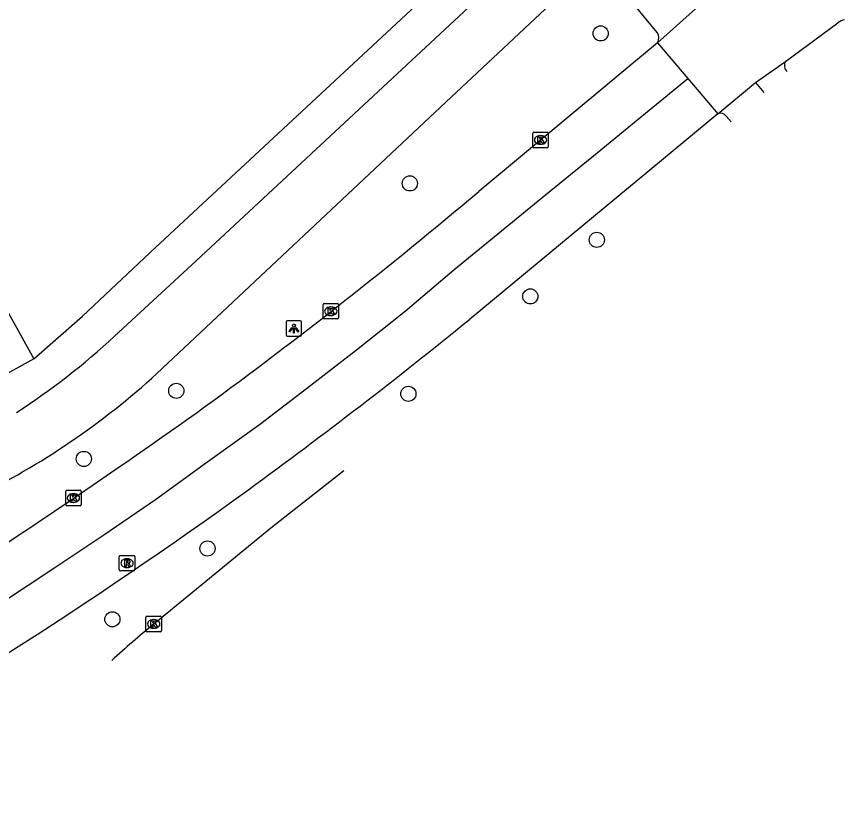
# Model space of a CAD drawing. Extents: x 157692 to 159670, y 381454 to 383289.
# Drawn here: x 159131.4 to 159184.8, y 382145 to 382195.7 of the extents above; entities that cross this region are included whole.
import ezdxf

# ---------------------------------------------------------------- set-up
doc = ezdxf.new("R2010")
doc.units = 0
for name, color, linetype in [('IMGEO_Boom', 7, 'Continuous'), ('IMGEO_Fietspad_gesloten', 7, 'Continuous'), ('IMGEO_Kolk', 7, 'Continuous'), ('IMGEO_Lichtpunt', 7, 'Continuous'), ('IMGEO_Pand', 7, 'Continuous'), ('IMGEO_Rijbaan_regionaal_gesloten', 7, 'Continuous'), ('IMGEO_Rijbaan_regionaal_open', 7, 'Continuous'), ('IMGEO_Rioolput', 7, 'Continuous'), ('IMGEO_Voetpad_open', 7, 'Continuous')]:
    doc.layers.add(name, color=color, linetype=linetype)

msp = doc.modelspace()

# ---------------------------------------------------------------- linework, layer by layer
at = {"layer": 'IMGEO_Boom'}
for centre in [(159169.095, 382194.656), (159156.785, 382184.979), (159168.844, 382181.341), (159164.554, 382177.69), (159141.712, 382171.598), (159156.687, 382171.407), (159135.75, 382167.207), (159143.727, 382161.431), (159137.59, 382156.863)]:
    msp.add_circle(centre, 0.489, dxfattribs=at)
at = {"layer": 'IMGEO_Fietspad_gesloten'}
for points in [[(159137.736, 382175.119), (159142.692, 382179.714), (159163.373, 382198.948), (159167.653, 382202.941)], [(159140.459, 382172.709), (159159.108, 382190.218), (159168.557, 382199.1)], [(159179.093, 382191.483), (159179.618, 382190.847)]]:
    msp.add_lwpolyline(points, dxfattribs=at)
for centre, radius, start, end in [((159181.451, 382192.585), 0.507, 148.0388, 229.3744), ((159105.229, 382210.493), 48.042, 303.0211, 312.5821), ((159106.783, 382209.616), 49.962, 296.0513, 312.3793)]:
    msp.add_arc(centre, radius, start, end, dxfattribs=at)
at = {"layer": 'IMGEO_Kolk'}
for p, q in [((159164.716, 382187.354), (159164.716, 382188.206)), ((159164.791, 382188.28), (159165.643, 382188.28)), ((159165.204, 382188.06), (159165.229, 382188.06)), ((159165.717, 382188.206), (159165.717, 382187.354)), ((159165.227, 382187.5), (159165.202, 382187.5)), ((159165.643, 382187.28), (159164.791, 382187.28)), ((159151.182, 382176.31), (159151.182, 382177.162)), ((159151.257, 382177.236), (159152.109, 382177.236)), ((159151.67, 382177.016), (159151.695, 382177.016)), ((159152.183, 382177.162), (159152.183, 382176.31)), ((159151.693, 382176.456), (159151.668, 382176.456)), ((159152.109, 382176.236), (159151.257, 382176.236)), ((159134.578, 382164.258), (159134.578, 382165.11)), ((159134.653, 382165.184), (159135.505, 382165.184)), ((159135.579, 382165.11), (159135.579, 382164.258)), ((159135.066, 382164.964), (159135.091, 382164.964)), ((159135.505, 382164.184), (159134.653, 382164.184)), ((159135.089, 382164.404), (159135.064, 382164.404)), ((159139.833, 382157.062), (159140.685, 382157.062)), ((159139.758, 382156.136), (159139.758, 382156.988)), ((159140.246, 382156.842), (159140.271, 382156.842)), ((159140.759, 382156.988), (159140.759, 382156.136)), ((159140.685, 382156.062), (159139.833, 382156.062)), ((159140.269, 382156.282), (159140.244, 382156.282))]:
    msp.add_line(p, q, dxfattribs=at)
for points in [[(159164.716, 382187.354), (159164.716, 382188.206)], [(159164.791, 382188.28), (159165.643, 382188.28)], [(159165.717, 382188.206), (159165.717, 382187.354)], [(159165.037, 382187.98), (159165.16, 382187.98), (159165.16, 382187.829), (159165.29, 382187.98), (159165.454, 382187.98), (159165.308, 382187.829), (159165.461, 382187.58), (159165.309, 382187.58), (159165.224, 382187.744), (159165.16, 382187.677), (159165.16, 382187.58), (159165.037, 382187.58), (159165.037, 382187.98)], [(159165.643, 382187.28), (159164.791, 382187.28)], [(159151.182, 382176.31), (159151.182, 382177.162)], [(159151.257, 382177.236), (159152.109, 382177.236)], [(159151.503, 382176.936), (159151.626, 382176.936), (159151.626, 382176.785), (159151.756, 382176.936), (159151.92, 382176.936), (159151.774, 382176.785), (159151.927, 382176.536), (159151.775, 382176.536), (159151.69, 382176.7), (159151.626, 382176.633), (159151.626, 382176.536), (159151.503, 382176.536), (159151.503, 382176.936)], [(159152.183, 382177.162), (159152.183, 382176.31)], [(159152.109, 382176.236), (159151.257, 382176.236)], [(159134.578, 382164.258), (159134.578, 382165.11)], [(159134.653, 382165.184), (159135.505, 382165.184)], [(159135.579, 382165.11), (159135.579, 382164.258)], [(159134.899, 382164.884), (159135.022, 382164.884), (159135.022, 382164.733), (159135.152, 382164.884), (159135.316, 382164.884), (159135.17, 382164.733), (159135.323, 382164.484), (159135.171, 382164.484), (159135.086, 382164.648), (159135.022, 382164.581), (159135.022, 382164.484), (159134.899, 382164.484), (159134.899, 382164.884)], [(159135.505, 382164.184), (159134.653, 382164.184)], [(159139.833, 382157.062), (159140.685, 382157.062)], [(159139.758, 382156.136), (159139.758, 382156.988)], [(159140.079, 382156.762), (159140.202, 382156.762), (159140.202, 382156.611), (159140.332, 382156.762), (159140.496, 382156.762), (159140.35, 382156.611), (159140.503, 382156.362), (159140.351, 382156.362), (159140.266, 382156.526), (159140.202, 382156.459), (159140.202, 382156.362), (159140.079, 382156.362), (159140.079, 382156.762)], [(159140.759, 382156.988), (159140.759, 382156.136)], [(159140.685, 382156.062), (159139.833, 382156.062)]]:
    msp.add_lwpolyline(points, dxfattribs=at)
for centre, start, end in [((159164.793, 382188.204), 91.552, 178.448), ((159164.793, 382188.204), 91.552, 178.448), ((159165.641, 382188.204), 1.552, 88.448), ((159165.641, 382188.204), 1.552, 88.448), ((159164.793, 382187.356), 181.552, 268.448), ((159164.793, 382187.356), 181.552, 268.448), ((159165.641, 382187.356), 271.552, 358.448), ((159165.641, 382187.356), 271.552, 358.448), ((159151.259, 382177.16), 91.552, 178.448), ((159151.259, 382177.16), 91.552, 178.448), ((159152.107, 382177.16), 1.552, 88.448), ((159152.107, 382177.16), 1.552, 88.448), ((159151.259, 382176.312), 181.552, 268.448), ((159151.259, 382176.312), 181.552, 268.448), ((159152.107, 382176.312), 271.552, 358.448), ((159152.107, 382176.312), 271.552, 358.448), ((159134.655, 382165.108), 91.552, 178.448), ((159134.655, 382165.108), 91.552, 178.448), ((159135.503, 382165.108), 1.552, 88.448), ((159135.503, 382165.108), 1.552, 88.448), ((159134.655, 382164.26), 181.552, 268.448), ((159134.655, 382164.26), 181.552, 268.448), ((159135.503, 382164.26), 271.552, 358.448), ((159135.503, 382164.26), 271.552, 358.448), ((159139.835, 382156.986), 91.552, 178.448), ((159139.835, 382156.986), 91.552, 178.448), ((159140.683, 382156.986), 1.552, 88.448), ((159140.683, 382156.986), 1.552, 88.448), ((159139.835, 382156.138), 181.552, 268.448), ((159139.835, 382156.138), 181.552, 268.448), ((159140.683, 382156.138), 271.552, 358.448), ((159140.683, 382156.138), 271.552, 358.448)]:
    msp.add_arc(centre, 0.0765, start, end, dxfattribs=at)
for centre, major_axis, ratio, start_param, end_param in [((159165.203, 382187.78), (-0.387, 0.002), 0.722429, 4.712389, 7.853982), ((159165.228, 382187.78), (-0.39, 0.002), 0.717154, 1.570796, 4.712389), ((159151.669, 382176.736), (-0.387, 0.002), 0.722429, 4.712389, 7.853982), ((159151.694, 382176.736), (-0.39, 0.002), 0.717154, 1.570796, 4.712389), ((159135.065, 382164.684), (-0.387, 0.002), 0.722429, 4.712389, 7.853982), ((159135.09, 382164.684), (-0.39, 0.002), 0.717154, 1.570796, 4.712389), ((159140.245, 382156.562), (-0.387, 0.002), 0.722429, 4.712389, 7.853982), ((159140.27, 382156.562), (-0.39, 0.002), 0.717154, 1.570796, 4.712389)]:
    msp.add_ellipse(centre, major_axis=major_axis, ratio=ratio, start_param=start_param, end_param=end_param, dxfattribs=at)
at = {"layer": 'IMGEO_Lichtpunt'}
for p, q in [((159148.803, 382176.018), (159148.803, 382175.211)), ((159148.803, 382176.018), (159148.803, 382175.211)), ((159149.705, 382176.113), (159148.897, 382176.113)), ((159149.705, 382176.113), (159148.897, 382176.113)), ((159149.799, 382175.211), (159149.799, 382176.018)), ((159149.799, 382175.211), (159149.799, 382176.018)), ((159148.897, 382175.117), (159149.705, 382175.117)), ((159148.897, 382175.117), (159149.705, 382175.117))]:
    msp.add_line(p, q, dxfattribs=at)
for points in [[(159149.177, 382175.682), (159149.216, 382175.654), (159149.028, 382175.392), (159148.99, 382175.419), (159149.177, 382175.682)], [(159149.279, 382175.634), (159149.326, 382175.634), (159149.326, 382175.312), (159149.279, 382175.312), (159149.279, 382175.634)], [(159149.389, 382175.654), (159149.427, 382175.681), (159149.614, 382175.419), (159149.575, 382175.391), (159149.389, 382175.654)]]:
    msp.add_lwpolyline(points, dxfattribs=at)
msp.add_circle((159149.302, 382175.816), 0.0994, dxfattribs=at)
for centre, start, end in [((159148.897, 382176.018), 90, 180), ((159148.897, 382176.018), 90, 180), ((159149.705, 382176.018), 0, 90), ((159149.705, 382176.018), 0, 90), ((159148.897, 382175.211), 180, 270), ((159148.897, 382175.211), 180, 270), ((159149.705, 382175.211), 270, 0), ((159149.705, 382175.211), 270, 360)]:
    msp.add_arc(centre, 0.0946, start, end, dxfattribs=at)
at = {"layer": 'IMGEO_Pand'}
for points in [[(159110.503, 382201.459), (159115.763, 382191.99), (159117.437, 382188.977), (159116.827, 382186.787), (159117.463, 382185.642), (159123.877, 382189.207), (159132.515, 382173.658)], [(159132.515, 382173.658), (159089.908, 382150.019)]]:
    msp.add_lwpolyline(points, dxfattribs=at)
at = {"layer": 'IMGEO_Rijbaan_regionaal_gesloten'}
for points in [[(159175.211, 382196.242), (159172.751, 382194.042)], [(159181.021, 382192.853), (159184.402, 382195.337)], [(159172.751, 382194.042), (159174.72, 382191.738)], [(159179.093, 382191.483), (159181.021, 382192.853)], [(159174.72, 382191.738), (159176.66, 382189.47)], [(159176.66, 382189.47), (159179.093, 382191.483)], [(159140.259, 382156.562), (159147.804, 382162.754), (159152.529, 382166.459)]]:
    msp.add_lwpolyline(points, dxfattribs=at)
for centre, radius, start, end in [((159185.042, 382194.509), 1.046, 102.134, 127.6934), ((159194.362, 382091.605), 84.537, 129.79127, 132.22637)]:
    msp.add_arc(centre, radius, start, end, dxfattribs=at)
at = {"layer": 'IMGEO_Rijbaan_regionaal_open'}
for points in [[(159172.751, 382194.042), (159161.224, 382184.462)], [(159130.437, 382157.932), (159133.889, 382160.2), (159137.039, 382162.303), (159140.371, 382164.594), (159143.755, 382167.035), (159147.079, 382169.433), (159150.119, 382171.758), (159153.332, 382174.25), (159156.476, 382176.74), (159159.622, 382179.404), (159162.702, 382181.92), (159165.782, 382184.436), (159168.863, 382186.952), (159172.221, 382189.696), (159174.72, 382191.738)], [(159176.66, 382189.47), (159160.603, 382176.185)]]:
    msp.add_lwpolyline(points, dxfattribs=at)
for centre, radius, start, end in [((158955.733, 382427.653), 318.385, 306.14798, 310.19709), ((158948.822, 382436.606), 335.664, 306.05719, 309.11895), ((158881.605, 382537.6), 450.919, 302.77377, 305.5131), ((158968.863, 382409.669), 302.091, 298.81614, 305.99141)]:
    msp.add_arc(centre, radius, start, end, dxfattribs=at)
at = {"layer": 'IMGEO_Rioolput'}
for p, q in [((159138.037, 382160.057), (159138.037, 382160.909)), ((159138.112, 382160.983), (159138.964, 382160.983)), ((159139.038, 382160.909), (159139.038, 382160.057)), ((159138.525, 382160.763), (159138.55, 382160.763)), ((159138.964, 382159.983), (159138.112, 382159.983)), ((159138.548, 382160.203), (159138.523, 382160.203))]:
    msp.add_line(p, q, dxfattribs=at)
for points in [[(159138.037, 382160.057), (159138.037, 382160.909)], [(159138.112, 382160.983), (159138.964, 382160.983)], [(159139.038, 382160.909), (159139.038, 382160.057)], [(159138.626, 382160.681), (159138.374, 382160.683), (159138.374, 382160.283)], [(159138.374, 382160.283), (159138.498, 382160.283), (159138.498, 382160.445), (159138.509, 382160.445)], [(159138.552, 382160.602), (159138.498, 382160.602), (159138.498, 382160.521)], [(159138.498, 382160.521), (159138.55, 382160.521)], [(159138.556, 382160.416), (159138.627, 382160.283), (159138.767, 382160.283), (159138.702, 382160.409)], [(159138.964, 382159.983), (159138.112, 382159.983)]]:
    msp.add_lwpolyline(points, dxfattribs=at)
for centre, radius, start, end in [((159138.114, 382160.907), 0.0765, 91.552, 178.448), ((159138.114, 382160.907), 0.0765, 91.552, 178.448), ((159138.962, 382160.907), 0.0765, 1.552, 88.448), ((159138.962, 382160.907), 0.0765, 1.552, 88.448), ((159138.508, 382160.392), 0.0533, 26.0293, 88.6989), ((159138.534, 382160.71), 0.19, 274.7715, 282.9687), ((159138.558, 382160.506), 0.0964, 77.0061, 93.1865), ((159138.572, 382160.563), 0.0378, 276.6634, 79.6772), ((159138.625, 382160.571), 0.109, 350.3612, 89.416), ((159138.623, 382160.571), 0.112, 277.5842, 350.9817), ((159138.607, 382160.356), 0.108, 29.5134, 73.7905), ((159138.114, 382160.059), 0.0765, 181.552, 268.448), ((159138.114, 382160.059), 0.0765, 181.552, 268.448), ((159138.962, 382160.059), 0.0765, 271.552, 358.448), ((159138.962, 382160.059), 0.0765, 271.552, 358.448)]:
    msp.add_arc(centre, radius, start, end, dxfattribs=at)
for centre, major_axis, ratio, start_param, end_param in [((159138.524, 382160.483), (-0.387, 0.002), 0.722429, 4.712389, 7.853982), ((159138.549, 382160.483), (-0.39, 0.002), 0.717154, 1.570796, 4.712389)]:
    msp.add_ellipse(centre, major_axis=major_axis, ratio=ratio, start_param=start_param, end_param=end_param, dxfattribs=at)
at = {"layer": 'IMGEO_Voetpad_open'}
for points in [[(159132.515, 382173.658), (159135.657, 382176.413), (159140.37, 382180.85), (159162.612, 382201.526), (159165.61, 382204.32)], [(159172.744, 382194.718), (159169.199, 382199.042)], [(159177.504, 382188.944), (159177.504, 382188.944), (159177.197, 382189.32)]]:
    msp.add_lwpolyline(points, dxfattribs=at)
for centre, radius, start, end in [((159172.247, 382194.375), 0.604, 326.543, 34.6436), ((159176.832, 382189.049), 0.455, 36.5855, 112.2012)]:
    msp.add_arc(centre, radius, start, end, dxfattribs=at)

doc.saveas('drawing.dxf')
